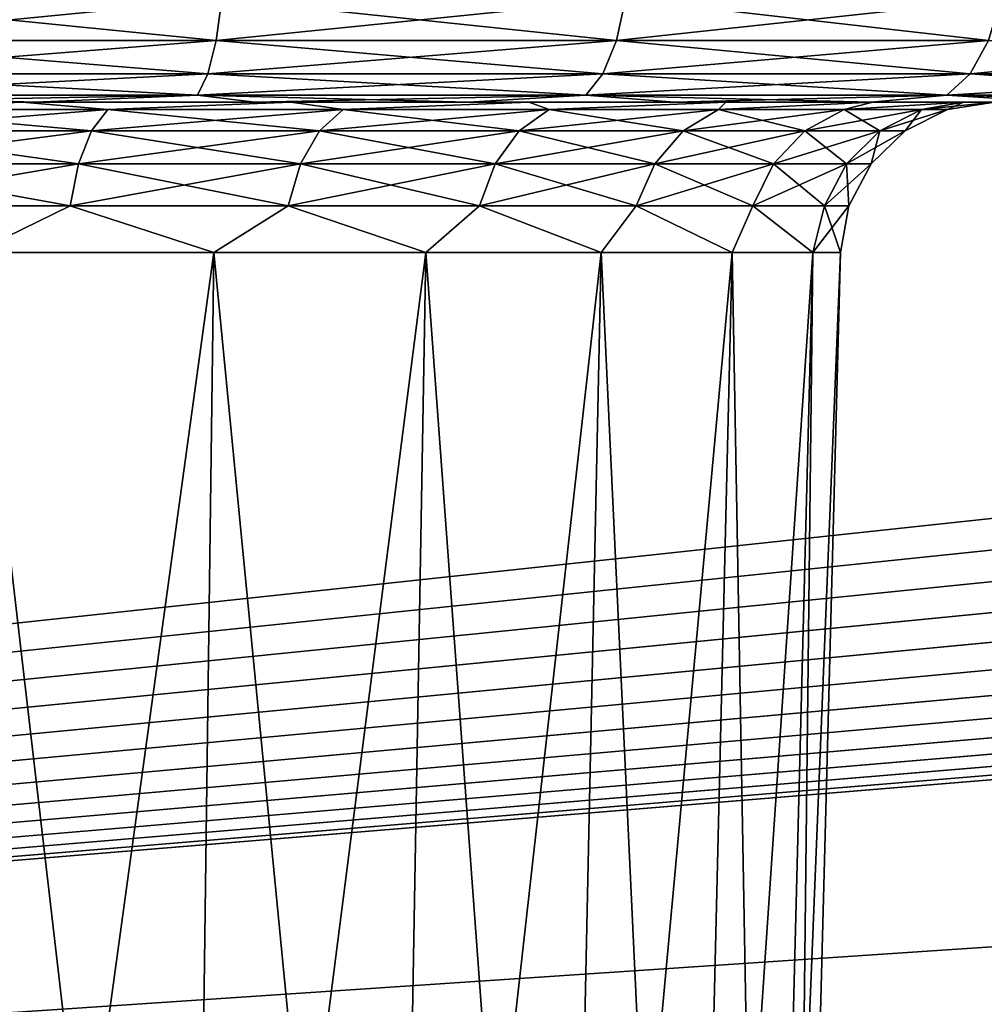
# Model space of a CAD drawing. Header units: millimetres. Extents: x -55 to 55, y -4 to 85.
# Tile 266 of 656: x -34.65 to -33.09, y -1.96 to -0.37. Entities that reach past the tile are written whole.
import ezdxf

# ---------------------------------------------------------------- set-up
doc = ezdxf.new("R2010")
doc.units = ezdxf.units.MM
doc.header["$LTSCALE"] = 116.785152
for name, color, linetype in [('20', 7, 'CONTINUOUS'), ('22', 7, 'CONTINUOUS'), ('222', 7, 'CONTINUOUS'), ('223', 7, 'CONTINUOUS'), ('224', 7, 'CONTINUOUS'), ('225', 7, 'CONTINUOUS'), ('42', 7, 'CONTINUOUS'), ('43', 7, 'CONTINUOUS'), ('7', 7, 'CONTINUOUS')]:
    doc.layers.add(name, color=color, linetype=linetype)

msp = doc.modelspace()

# ---------------------------------------------------------------- linework, layer by layer
at = {"layer": '20', "color": 7, "linetype": 'CONTINUOUS'}
for points in [[(-50.9201, 18.8461, 51.9198), (-50.3474, -3.0262, 51.347), (-6.3066, 18.8461, 51.9198), (-50.9201, 18.8461, 51.9198)], [(-6.3066, 18.8461, 51.9198), (-50.3474, -3.0262, 51.347), (-6.2909, 1.6954, 51.4707), (-6.3066, 18.8461, 51.9198)], [(-6.2909, 1.6954, 51.4707), (-50.3474, -3.0262, 51.347), (-6.2823, 1.566, 51.4673), (-6.2909, 1.6954, 51.4707)], [(-6.2823, 1.566, 51.4673), (-50.3474, -3.0262, 51.347), (-6.2568, 1.4377, 51.4639), (-6.2823, 1.566, 51.4673)], [(-6.2568, 1.4377, 51.4639), (-50.3474, -3.0262, 51.347), (-6.2147, 1.3137, 51.4607), (-6.2568, 1.4377, 51.4639)], [(-6.2147, 1.3137, 51.4607), (-50.3474, -3.0262, 51.347), (-6.1568, 1.1964, 51.4576), (-6.2147, 1.3137, 51.4607)], [(-6.1568, 1.1964, 51.4576), (-50.3474, -3.0262, 51.347), (-6.0841, 1.0878, 51.4548), (-6.1568, 1.1964, 51.4576)], [(-6.0841, 1.0878, 51.4548), (-50.3474, -3.0262, 51.347), (-5.9978, 0.9895, 51.4522), (-6.0841, 1.0878, 51.4548)], [(-5.9978, 0.9895, 51.4522), (-50.3474, -3.0262, 51.347), (-5.8993, 0.9033, 51.4499), (-5.9978, 0.9895, 51.4522)], [(-5.8993, 0.9033, 51.4499), (-50.3474, -3.0262, 51.347), (-5.7905, 0.8307, 51.448), (-5.8993, 0.9033, 51.4499)], [(-5.7905, 0.8307, 51.448), (-50.3474, -3.0262, 51.347), (-5.6731, 0.7729, 51.4465), (-5.7905, 0.8307, 51.448)], [(-5.6731, 0.7729, 51.4465), (-50.3474, -3.0262, 51.347), (-5.5489, 0.7309, 51.4454), (-5.6731, 0.7729, 51.4465)], [(-5.5489, 0.7309, 51.4454), (-50.3474, -3.0262, 51.347), (-5.4204, 0.7054, 51.4448), (-5.5489, 0.7309, 51.4454)], [(-50.3474, -3.0262, 51.347), (50.3474, -3.0262, 51.347), (-5.4204, 0.7054, 51.4448), (-50.3474, -3.0262, 51.347)]]:
    msp.add_3dface(points, dxfattribs=at)
at = {"layer": '22', "color": 7, "linetype": 'CONTINUOUS'}
for points in [[(-50.3474, -3.0262, -51.347), (-50.9201, 18.8461, -51.9198), (-6.3066, 18.8461, -51.9198), (-50.3474, -3.0262, -51.347)], [(-6.2909, 1.6954, -51.4707), (-50.3474, -3.0262, -51.347), (-6.3066, 18.8461, -51.9198), (-6.2909, 1.6954, -51.4707)], [(-6.2823, 1.5659, -51.4673), (-50.3474, -3.0262, -51.347), (-6.2909, 1.6954, -51.4707), (-6.2823, 1.5659, -51.4673)], [(-6.2568, 1.4376, -51.4639), (-50.3474, -3.0262, -51.347), (-6.2823, 1.5659, -51.4673), (-6.2568, 1.4376, -51.4639)], [(-6.2146, 1.3136, -51.4607), (-50.3474, -3.0262, -51.347), (-6.2568, 1.4376, -51.4639), (-6.2146, 1.3136, -51.4607)], [(-6.1567, 1.1964, -51.4576), (-50.3474, -3.0262, -51.347), (-6.2146, 1.3136, -51.4607), (-6.1567, 1.1964, -51.4576)], [(-6.0841, 1.0878, -51.4548), (-50.3474, -3.0262, -51.347), (-6.1567, 1.1964, -51.4576), (-6.0841, 1.0878, -51.4548)], [(-5.9977, 0.9894, -51.4522), (-50.3474, -3.0262, -51.347), (-6.0841, 1.0878, -51.4548), (-5.9977, 0.9894, -51.4522)], [(-5.8992, 0.9032, -51.4499), (-50.3474, -3.0262, -51.347), (-5.9977, 0.9894, -51.4522), (-5.8992, 0.9032, -51.4499)], [(-5.7904, 0.8307, -51.448), (-50.3474, -3.0262, -51.347), (-5.8992, 0.9032, -51.4499), (-5.7904, 0.8307, -51.448)], [(-5.673, 0.7729, -51.4465), (-50.3474, -3.0262, -51.347), (-5.7904, 0.8307, -51.448), (-5.673, 0.7729, -51.4465)], [(-5.5488, 0.7308, -51.4454), (-50.3474, -3.0262, -51.347), (-5.673, 0.7729, -51.4465), (-5.5488, 0.7308, -51.4454)], [(-5.4203, 0.7054, -51.4448), (-50.3474, -3.0262, -51.347), (-5.5488, 0.7308, -51.4454), (-5.4203, 0.7054, -51.4448)], [(50.3474, -3.0262, -51.347), (-50.3474, -3.0262, -51.347), (5.4204, 0.7054, -51.4448), (50.3474, -3.0262, -51.347)], [(5.4204, 0.7054, -51.4448), (-50.3474, -3.0262, -51.347), (5.2906, 0.6969, -51.4445), (5.4204, 0.7054, -51.4448)], [(-5.2906, 0.6969, -51.4445), (-50.3474, -3.0262, -51.347), (-5.4203, 0.7054, -51.4448), (-5.2906, 0.6969, -51.4445)], [(5.2906, 0.6969, -51.4445), (-50.3474, -3.0262, -51.347), (-5.2906, 0.6969, -51.4445), (5.2906, 0.6969, -51.4445)]]:
    msp.add_3dface(points, dxfattribs=at)
at = {"layer": '222', "color": 7, "linetype": 'CONTINUOUS'}
for points in [[(-34.6499, -0.5, -37.5264), (-35.1167, -0.5, -37.6256), (-34.9248, -0.5118, -37.5197), (-34.6499, -0.5, -37.5264)], [(-34.5108, -0.5118, -37.3942), (-34.6499, -0.5, -37.5264), (-34.9248, -0.5118, -37.5197), (-34.5108, -0.5118, -37.3942)], [(-34.2139, -0.5, -37.3323), (-34.6499, -0.5, -37.5264), (-34.5108, -0.5118, -37.3942), (-34.2139, -0.5, -37.3323)], [(-34.1293, -0.5118, -37.1902), (-34.2139, -0.5, -37.3323), (-34.5108, -0.5118, -37.3942), (-34.1293, -0.5118, -37.1902)], [(-33.8278, -0.5, -37.0517), (-34.2139, -0.5, -37.3323), (-34.1293, -0.5118, -37.1902), (-33.8278, -0.5, -37.0517)], [(-33.7949, -0.5118, -36.9158), (-33.8278, -0.5, -37.0517), (-34.1293, -0.5118, -37.1902), (-33.7949, -0.5118, -36.9158)], [(-33.5084, -0.5, -36.697), (-33.8278, -0.5, -37.0517), (-33.7949, -0.5118, -36.9158), (-33.5084, -0.5, -36.697)], [(-33.5204, -0.5118, -36.5814), (-33.5084, -0.5, -36.697), (-33.7949, -0.5118, -36.9158), (-33.5204, -0.5118, -36.5814)], [(-33.2698, -0.5, -36.2837), (-33.5084, -0.5, -36.697), (-33.5204, -0.5118, -36.5814), (-33.2698, -0.5, -36.2837)], [(-33.3165, -0.5118, -36.1998), (-33.2698, -0.5, -36.2837), (-33.5204, -0.5118, -36.5814), (-33.3165, -0.5118, -36.1998)], [(-33.1909, -0.5118, -35.7859), (-33.1224, -0.5, -35.8298), (-33.3165, -0.5118, -36.1998), (-33.1909, -0.5118, -35.7859)], [(-33.1224, -0.5, -35.8298), (-33.2698, -0.5, -36.2837), (-33.3165, -0.5118, -36.1998), (-33.1224, -0.5, -35.8298)], [(-33.1485, -0.5118, -35.3553), (-33.1224, -0.5, -35.8298), (-33.1909, -0.5118, -35.7859), (-33.1485, -0.5118, -35.3553)], [(-33.0725, -0.5, -35.3553), (-33.1224, -0.5, -35.8298), (-33.1485, -0.5118, -35.3553), (-33.0725, -0.5, -35.3553)], [(-34.5372, -0.5463, -37.3305), (-34.9248, -0.5118, -37.5197), (-34.9382, -0.5463, -37.4522), (-34.5372, -0.5463, -37.3305)], [(-34.5108, -0.5118, -37.3942), (-34.9248, -0.5118, -37.5197), (-34.5372, -0.5463, -37.3305), (-34.5108, -0.5118, -37.3942)], [(-34.1676, -0.5463, -37.133), (-34.5108, -0.5118, -37.3942), (-34.5372, -0.5463, -37.3305), (-34.1676, -0.5463, -37.133)], [(-34.1293, -0.5118, -37.1902), (-34.5108, -0.5118, -37.3942), (-34.1676, -0.5463, -37.133), (-34.1293, -0.5118, -37.1902)], [(-33.8436, -0.5463, -36.8671), (-34.1293, -0.5118, -37.1902), (-34.1676, -0.5463, -37.133), (-33.8436, -0.5463, -36.8671)], [(-33.7949, -0.5118, -36.9158), (-34.1293, -0.5118, -37.1902), (-33.8436, -0.5463, -36.8671), (-33.7949, -0.5118, -36.9158)], [(-33.5777, -0.5463, -36.5431), (-33.7949, -0.5118, -36.9158), (-33.8436, -0.5463, -36.8671), (-33.5777, -0.5463, -36.5431)], [(-33.5204, -0.5118, -36.5814), (-33.7949, -0.5118, -36.9158), (-33.5777, -0.5463, -36.5431), (-33.5204, -0.5118, -36.5814)], [(-33.3801, -0.5463, -36.1735), (-33.5204, -0.5118, -36.5814), (-33.5777, -0.5463, -36.5431), (-33.3801, -0.5463, -36.1735)], [(-33.3165, -0.5118, -36.1998), (-33.5204, -0.5118, -36.5814), (-33.3801, -0.5463, -36.1735), (-33.3165, -0.5118, -36.1998)], [(-33.2585, -0.5463, -35.7724), (-33.3165, -0.5118, -36.1998), (-33.3801, -0.5463, -36.1735), (-33.2585, -0.5463, -35.7724)], [(-33.1909, -0.5118, -35.7859), (-33.3165, -0.5118, -36.1998), (-33.2585, -0.5463, -35.7724), (-33.1909, -0.5118, -35.7859)], [(-33.2174, -0.5463, -35.3553), (-33.1909, -0.5118, -35.7859), (-33.2585, -0.5463, -35.7724), (-33.2174, -0.5463, -35.3553)], [(-33.2174, -0.5463, -35.3553), (-33.1485, -0.5118, -35.3553), (-33.1909, -0.5118, -35.7859), (-33.2174, -0.5463, -35.3553)], [(-34.5583, -0.6, -37.2796), (-34.9382, -0.5463, -37.4522), (-34.949, -0.6, -37.3981), (-34.5583, -0.6, -37.2796)], [(-34.5372, -0.5463, -37.3305), (-34.9382, -0.5463, -37.4522), (-34.5583, -0.6, -37.2796), (-34.5372, -0.5463, -37.3305)], [(-34.1982, -0.6, -37.0871), (-34.5372, -0.5463, -37.3305), (-34.5583, -0.6, -37.2796), (-34.1982, -0.6, -37.0871)], [(-34.1676, -0.5463, -37.133), (-34.5372, -0.5463, -37.3305), (-34.1982, -0.6, -37.0871), (-34.1676, -0.5463, -37.133)], [(-33.8826, -0.6, -36.8281), (-34.1676, -0.5463, -37.133), (-34.1982, -0.6, -37.0871), (-33.8826, -0.6, -36.8281)], [(-33.8436, -0.5463, -36.8671), (-34.1676, -0.5463, -37.133), (-33.8826, -0.6, -36.8281), (-33.8436, -0.5463, -36.8671)], [(-33.6236, -0.6, -36.5125), (-33.8436, -0.5463, -36.8671), (-33.8826, -0.6, -36.8281), (-33.6236, -0.6, -36.5125)], [(-33.5777, -0.5463, -36.5431), (-33.8436, -0.5463, -36.8671), (-33.6236, -0.6, -36.5125), (-33.5777, -0.5463, -36.5431)], [(-33.4311, -0.6, -36.1524), (-33.5777, -0.5463, -36.5431), (-33.6236, -0.6, -36.5125), (-33.4311, -0.6, -36.1524)], [(-33.3801, -0.5463, -36.1735), (-33.5777, -0.5463, -36.5431), (-33.4311, -0.6, -36.1524), (-33.3801, -0.5463, -36.1735)], [(-33.3126, -0.6, -35.7617), (-33.3801, -0.5463, -36.1735), (-33.4311, -0.6, -36.1524), (-33.3126, -0.6, -35.7617)], [(-33.2585, -0.5463, -35.7724), (-33.3801, -0.5463, -36.1735), (-33.3126, -0.6, -35.7617), (-33.2585, -0.5463, -35.7724)], [(-33.2725, -0.6, -35.3553), (-33.2585, -0.5463, -35.7724), (-33.3126, -0.6, -35.7617), (-33.2725, -0.6, -35.3553)], [(-33.2725, -0.6, -35.3553), (-33.2174, -0.5463, -35.3553), (-33.2585, -0.5463, -35.7724), (-33.2725, -0.6, -35.3553)], [(-34.5721, -0.668, -37.2462), (-34.949, -0.6, -37.3981), (-34.9561, -0.668, -37.3627), (-34.5721, -0.668, -37.2462)], [(-34.5583, -0.6, -37.2796), (-34.949, -0.6, -37.3981), (-34.5721, -0.668, -37.2462), (-34.5583, -0.6, -37.2796)], [(-34.2183, -0.668, -37.0571), (-34.5583, -0.6, -37.2796), (-34.5721, -0.668, -37.2462), (-34.2183, -0.668, -37.0571)], [(-34.1982, -0.6, -37.0871), (-34.5583, -0.6, -37.2796), (-34.2183, -0.668, -37.0571), (-34.1982, -0.6, -37.0871)], [(-33.9081, -0.668, -36.8025), (-34.1982, -0.6, -37.0871), (-34.2183, -0.668, -37.0571), (-33.9081, -0.668, -36.8025)], [(-33.8826, -0.6, -36.8281), (-34.1982, -0.6, -37.0871), (-33.9081, -0.668, -36.8025), (-33.8826, -0.6, -36.8281)], [(-33.6536, -0.668, -36.4924), (-33.8826, -0.6, -36.8281), (-33.9081, -0.668, -36.8025), (-33.6536, -0.668, -36.4924)], [(-33.6236, -0.6, -36.5125), (-33.8826, -0.6, -36.8281), (-33.6536, -0.668, -36.4924), (-33.6236, -0.6, -36.5125)], [(-33.4645, -0.668, -36.1386), (-33.6236, -0.6, -36.5125), (-33.6536, -0.668, -36.4924), (-33.4645, -0.668, -36.1386)], [(-33.4311, -0.6, -36.1524), (-33.6236, -0.6, -36.5125), (-33.4645, -0.668, -36.1386), (-33.4311, -0.6, -36.1524)], [(-33.348, -0.668, -35.7546), (-33.4311, -0.6, -36.1524), (-33.4645, -0.668, -36.1386), (-33.348, -0.668, -35.7546)], [(-33.3126, -0.6, -35.7617), (-33.4311, -0.6, -36.1524), (-33.348, -0.668, -35.7546), (-33.3126, -0.6, -35.7617)], [(-33.3087, -0.668, -35.3553), (-33.3126, -0.6, -35.7617), (-33.348, -0.668, -35.7546), (-33.3087, -0.668, -35.3553)], [(-33.3087, -0.668, -35.3553), (-33.2725, -0.6, -35.3553), (-33.3126, -0.6, -35.7617), (-33.3087, -0.668, -35.3553)], [(-34.7271, -0.7435, -37.2887), (-34.5721, -0.668, -37.2462), (-34.9561, -0.668, -37.3627), (-34.7271, -0.7435, -37.2887)], [(-34.7271, -0.7435, -37.2887), (-34.3389, -0.7435, -37.1159), (-34.5721, -0.668, -37.2462), (-34.7271, -0.7435, -37.2887)], [(-34.3389, -0.7435, -37.1159), (-34.2183, -0.668, -37.0571), (-34.5721, -0.668, -37.2462), (-34.3389, -0.7435, -37.1159)], [(-34.3389, -0.7435, -37.1159), (-33.9951, -0.7435, -36.8661), (-34.2183, -0.668, -37.0571), (-34.3389, -0.7435, -37.1159)], [(-33.9951, -0.7435, -36.8661), (-33.9081, -0.668, -36.8025), (-34.2183, -0.668, -37.0571), (-33.9951, -0.7435, -36.8661)], [(-33.9951, -0.7435, -36.8661), (-33.7107, -0.7435, -36.5502), (-33.9081, -0.668, -36.8025), (-33.9951, -0.7435, -36.8661)], [(-33.7107, -0.7435, -36.5502), (-33.6536, -0.668, -36.4924), (-33.9081, -0.668, -36.8025), (-33.7107, -0.7435, -36.5502)], [(-33.7107, -0.7435, -36.5502), (-33.4982, -0.7435, -36.1822), (-33.6536, -0.668, -36.4924), (-33.7107, -0.7435, -36.5502)], [(-33.4982, -0.7435, -36.1822), (-33.4645, -0.668, -36.1386), (-33.6536, -0.668, -36.4924), (-33.4982, -0.7435, -36.1822)], [(-33.4982, -0.7435, -36.1822), (-33.3669, -0.7435, -35.778), (-33.4645, -0.668, -36.1386), (-33.4982, -0.7435, -36.1822)], [(-33.3669, -0.7435, -35.778), (-33.348, -0.668, -35.7546), (-33.4645, -0.668, -36.1386), (-33.3669, -0.7435, -35.778)], [(-33.3669, -0.7435, -35.778), (-33.3224, -0.7435, -35.3553), (-33.348, -0.668, -35.7546), (-33.3669, -0.7435, -35.778)], [(-33.3224, -0.7435, -35.3553), (-33.3087, -0.668, -35.3553), (-33.348, -0.668, -35.7546), (-33.3224, -0.7435, -35.3553)]]:
    msp.add_3dface(points, dxfattribs=at)
at = {"layer": '223', "color": 7, "linetype": 'CONTINUOUS'}
for points in [[(-35.1167, -0.5, -33.085), (-34.6499, -0.5, -33.1843), (-34.9248, -0.5118, -33.1909), (-35.1167, -0.5, -33.085)], [(-34.9248, -0.5118, -33.1909), (-34.6499, -0.5, -33.1843), (-34.5108, -0.5118, -33.3165), (-34.9248, -0.5118, -33.1909)], [(-34.6499, -0.5, -33.1843), (-34.2139, -0.5, -33.3784), (-34.5108, -0.5118, -33.3165), (-34.6499, -0.5, -33.1843)], [(-34.5108, -0.5118, -33.3165), (-34.2139, -0.5, -33.3784), (-34.1293, -0.5118, -33.5204), (-34.5108, -0.5118, -33.3165)], [(-34.2139, -0.5, -33.3784), (-33.8278, -0.5, -33.6589), (-34.1293, -0.5118, -33.5204), (-34.2139, -0.5, -33.3784)], [(-34.1293, -0.5118, -33.5204), (-33.8278, -0.5, -33.6589), (-33.7949, -0.5118, -33.7949), (-34.1293, -0.5118, -33.5204)], [(-33.8278, -0.5, -33.6589), (-33.5084, -0.5, -34.0136), (-33.7949, -0.5118, -33.7949), (-33.8278, -0.5, -33.6589)], [(-33.7949, -0.5118, -33.7949), (-33.5084, -0.5, -34.0136), (-33.5204, -0.5118, -34.1293), (-33.7949, -0.5118, -33.7949)], [(-33.5204, -0.5118, -34.1293), (-33.2698, -0.5, -34.427), (-33.3165, -0.5118, -34.5108), (-33.5204, -0.5118, -34.1293)], [(-33.5084, -0.5, -34.0136), (-33.2698, -0.5, -34.427), (-33.5204, -0.5118, -34.1293), (-33.5084, -0.5, -34.0136)], [(-33.3165, -0.5118, -34.5108), (-33.1224, -0.5, -34.8809), (-33.1909, -0.5118, -34.9248), (-33.3165, -0.5118, -34.5108)], [(-33.2698, -0.5, -34.427), (-33.1224, -0.5, -34.8809), (-33.3165, -0.5118, -34.5108), (-33.2698, -0.5, -34.427)], [(-33.1909, -0.5118, -34.9248), (-33.0725, -0.5, -35.3553), (-33.1485, -0.5118, -35.3553), (-33.1909, -0.5118, -34.9248)], [(-33.1224, -0.5, -34.8809), (-33.0725, -0.5, -35.3553), (-33.1909, -0.5118, -34.9248), (-33.1224, -0.5, -34.8809)], [(-34.9382, -0.5463, -33.2585), (-34.5108, -0.5118, -33.3165), (-34.5372, -0.5463, -33.3801), (-34.9382, -0.5463, -33.2585)], [(-34.9248, -0.5118, -33.1909), (-34.5108, -0.5118, -33.3165), (-34.9382, -0.5463, -33.2585), (-34.9248, -0.5118, -33.1909)], [(-34.5372, -0.5463, -33.3801), (-34.1293, -0.5118, -33.5204), (-34.1676, -0.5463, -33.5777), (-34.5372, -0.5463, -33.3801)], [(-34.5108, -0.5118, -33.3165), (-34.1293, -0.5118, -33.5204), (-34.5372, -0.5463, -33.3801), (-34.5108, -0.5118, -33.3165)], [(-34.1676, -0.5463, -33.5777), (-33.7949, -0.5118, -33.7949), (-33.8436, -0.5463, -33.8436), (-34.1676, -0.5463, -33.5777)], [(-34.1293, -0.5118, -33.5204), (-33.7949, -0.5118, -33.7949), (-34.1676, -0.5463, -33.5777), (-34.1293, -0.5118, -33.5204)], [(-33.8436, -0.5463, -33.8436), (-33.5204, -0.5118, -34.1293), (-33.5777, -0.5463, -34.1676), (-33.8436, -0.5463, -33.8436)], [(-33.7949, -0.5118, -33.7949), (-33.5204, -0.5118, -34.1293), (-33.8436, -0.5463, -33.8436), (-33.7949, -0.5118, -33.7949)], [(-33.5204, -0.5118, -34.1293), (-33.3165, -0.5118, -34.5108), (-33.5777, -0.5463, -34.1676), (-33.5204, -0.5118, -34.1293)], [(-33.5777, -0.5463, -34.1676), (-33.3165, -0.5118, -34.5108), (-33.3801, -0.5463, -34.5372), (-33.5777, -0.5463, -34.1676)], [(-33.3801, -0.5463, -34.5372), (-33.1909, -0.5118, -34.9248), (-33.2585, -0.5463, -34.9382), (-33.3801, -0.5463, -34.5372)], [(-33.3165, -0.5118, -34.5108), (-33.1909, -0.5118, -34.9248), (-33.3801, -0.5463, -34.5372), (-33.3165, -0.5118, -34.5108)], [(-33.2585, -0.5463, -34.9382), (-33.1485, -0.5118, -35.3553), (-33.2174, -0.5463, -35.3553), (-33.2585, -0.5463, -34.9382)], [(-33.1909, -0.5118, -34.9248), (-33.1485, -0.5118, -35.3553), (-33.2585, -0.5463, -34.9382), (-33.1909, -0.5118, -34.9248)], [(-34.9382, -0.5463, -33.2585), (-34.5372, -0.5463, -33.3801), (-34.949, -0.6, -33.3126), (-34.9382, -0.5463, -33.2585)], [(-34.949, -0.6, -33.3126), (-34.5372, -0.5463, -33.3801), (-34.5583, -0.6, -33.4311), (-34.949, -0.6, -33.3126)], [(-34.5583, -0.6, -33.4311), (-34.1676, -0.5463, -33.5777), (-34.1982, -0.6, -33.6236), (-34.5583, -0.6, -33.4311)], [(-34.5372, -0.5463, -33.3801), (-34.1676, -0.5463, -33.5777), (-34.5583, -0.6, -33.4311), (-34.5372, -0.5463, -33.3801)], [(-34.1676, -0.5463, -33.5777), (-33.8436, -0.5463, -33.8436), (-34.1982, -0.6, -33.6236), (-34.1676, -0.5463, -33.5777)], [(-34.1982, -0.6, -33.6236), (-33.8436, -0.5463, -33.8436), (-33.8826, -0.6, -33.8826), (-34.1982, -0.6, -33.6236)], [(-33.8436, -0.5463, -33.8436), (-33.5777, -0.5463, -34.1676), (-33.8826, -0.6, -33.8826), (-33.8436, -0.5463, -33.8436)], [(-33.8826, -0.6, -33.8826), (-33.5777, -0.5463, -34.1676), (-33.6236, -0.6, -34.1982), (-33.8826, -0.6, -33.8826)], [(-33.5777, -0.5463, -34.1676), (-33.3801, -0.5463, -34.5372), (-33.6236, -0.6, -34.1982), (-33.5777, -0.5463, -34.1676)], [(-33.6236, -0.6, -34.1982), (-33.3801, -0.5463, -34.5372), (-33.4311, -0.6, -34.5583), (-33.6236, -0.6, -34.1982)], [(-33.3801, -0.5463, -34.5372), (-33.2585, -0.5463, -34.9382), (-33.4311, -0.6, -34.5583), (-33.3801, -0.5463, -34.5372)], [(-33.4311, -0.6, -34.5583), (-33.2585, -0.5463, -34.9382), (-33.3126, -0.6, -34.949), (-33.4311, -0.6, -34.5583)], [(-33.2585, -0.5463, -34.9382), (-33.2174, -0.5463, -35.3553), (-33.3126, -0.6, -34.949), (-33.2585, -0.5463, -34.9382)], [(-33.3126, -0.6, -34.949), (-33.2174, -0.5463, -35.3553), (-33.2725, -0.6, -35.3553), (-33.3126, -0.6, -34.949)], [(-34.9561, -0.668, -33.348), (-34.5583, -0.6, -33.4311), (-34.5721, -0.668, -33.4645), (-34.9561, -0.668, -33.348)], [(-34.949, -0.6, -33.3126), (-34.5583, -0.6, -33.4311), (-34.9561, -0.668, -33.348), (-34.949, -0.6, -33.3126)], [(-34.5721, -0.668, -33.4645), (-34.1982, -0.6, -33.6236), (-34.2183, -0.668, -33.6536), (-34.5721, -0.668, -33.4645)], [(-34.5583, -0.6, -33.4311), (-34.1982, -0.6, -33.6236), (-34.5721, -0.668, -33.4645), (-34.5583, -0.6, -33.4311)], [(-34.1982, -0.6, -33.6236), (-33.8826, -0.6, -33.8826), (-34.2183, -0.668, -33.6536), (-34.1982, -0.6, -33.6236)], [(-34.2183, -0.668, -33.6536), (-33.8826, -0.6, -33.8826), (-33.9081, -0.668, -33.9081), (-34.2183, -0.668, -33.6536)], [(-33.8826, -0.6, -33.8826), (-33.6236, -0.6, -34.1982), (-33.9081, -0.668, -33.9081), (-33.8826, -0.6, -33.8826)], [(-33.9081, -0.668, -33.9081), (-33.6236, -0.6, -34.1982), (-33.6536, -0.668, -34.2183), (-33.9081, -0.668, -33.9081)], [(-33.6236, -0.6, -34.1982), (-33.4311, -0.6, -34.5583), (-33.6536, -0.668, -34.2183), (-33.6236, -0.6, -34.1982)], [(-33.6536, -0.668, -34.2183), (-33.4311, -0.6, -34.5583), (-33.4645, -0.668, -34.5721), (-33.6536, -0.668, -34.2183)], [(-33.4645, -0.668, -34.5721), (-33.3126, -0.6, -34.949), (-33.348, -0.668, -34.9561), (-33.4645, -0.668, -34.5721)], [(-33.4311, -0.6, -34.5583), (-33.3126, -0.6, -34.949), (-33.4645, -0.668, -34.5721), (-33.4311, -0.6, -34.5583)], [(-33.348, -0.668, -34.9561), (-33.2725, -0.6, -35.3553), (-33.3087, -0.668, -35.3553), (-33.348, -0.668, -34.9561)], [(-33.3126, -0.6, -34.949), (-33.2725, -0.6, -35.3553), (-33.348, -0.668, -34.9561), (-33.3126, -0.6, -34.949)], [(-34.7271, -0.7435, -33.4219), (-34.9561, -0.668, -33.348), (-34.5721, -0.668, -33.4645), (-34.7271, -0.7435, -33.4219)], [(-34.3389, -0.7435, -33.5948), (-34.7271, -0.7435, -33.4219), (-34.5721, -0.668, -33.4645), (-34.3389, -0.7435, -33.5948)], [(-34.3389, -0.7435, -33.5948), (-34.5721, -0.668, -33.4645), (-34.2183, -0.668, -33.6536), (-34.3389, -0.7435, -33.5948)], [(-33.9951, -0.7435, -33.8446), (-34.3389, -0.7435, -33.5948), (-34.2183, -0.668, -33.6536), (-33.9951, -0.7435, -33.8446)], [(-33.9951, -0.7435, -33.8446), (-34.2183, -0.668, -33.6536), (-33.9081, -0.668, -33.9081), (-33.9951, -0.7435, -33.8446)], [(-33.7107, -0.7435, -34.1604), (-33.9951, -0.7435, -33.8446), (-33.9081, -0.668, -33.9081), (-33.7107, -0.7435, -34.1604)], [(-33.7107, -0.7435, -34.1604), (-33.9081, -0.668, -33.9081), (-33.6536, -0.668, -34.2183), (-33.7107, -0.7435, -34.1604)], [(-33.4982, -0.7435, -34.5285), (-33.7107, -0.7435, -34.1604), (-33.6536, -0.668, -34.2183), (-33.4982, -0.7435, -34.5285)], [(-33.4982, -0.7435, -34.5285), (-33.6536, -0.668, -34.2183), (-33.4645, -0.668, -34.5721), (-33.4982, -0.7435, -34.5285)], [(-33.3669, -0.7435, -34.9327), (-33.4982, -0.7435, -34.5285), (-33.4645, -0.668, -34.5721), (-33.3669, -0.7435, -34.9327)], [(-33.3669, -0.7435, -34.9327), (-33.4645, -0.668, -34.5721), (-33.348, -0.668, -34.9561), (-33.3669, -0.7435, -34.9327)], [(-33.3669, -0.7435, -34.9327), (-33.348, -0.668, -34.9561), (-33.3087, -0.668, -35.3553), (-33.3669, -0.7435, -34.9327)], [(-33.3224, -0.7435, -35.3553), (-33.3669, -0.7435, -34.9327), (-33.3087, -0.668, -35.3553), (-33.3224, -0.7435, -35.3553)]]:
    msp.add_3dface(points, dxfattribs=at)
at = {"layer": '224', "color": 7, "linetype": 'CONTINUOUS'}
for points in [[(-35.0121, -0.4, -39.4976), (-34.335, -0.4, -39.3846), (-35.0091, -0.332, -39.5337), (-35.0121, -0.4, -39.4976)], [(-35.0091, -0.332, -39.5337), (-34.335, -0.4, -39.3846), (-34.3261, -0.332, -39.4197), (-35.0091, -0.332, -39.5337)], [(-34.335, -0.4, -39.3846), (-33.6857, -0.4, -39.1617), (-34.3261, -0.332, -39.4197), (-34.335, -0.4, -39.3846)], [(-34.3261, -0.332, -39.4197), (-33.6857, -0.4, -39.1617), (-33.6712, -0.332, -39.1948), (-34.3261, -0.332, -39.4197)], [(-33.6857, -0.4, -39.1617), (-33.082, -0.4, -38.835), (-33.6712, -0.332, -39.1948), (-33.6857, -0.4, -39.1617)], [(-33.6712, -0.332, -39.1948), (-33.082, -0.4, -38.835), (-33.0622, -0.332, -38.8653), (-33.6712, -0.332, -39.1948)], [(-35.0167, -0.4537, -39.4427), (-34.3485, -0.4537, -39.3312), (-35.0121, -0.4, -39.4976), (-35.0167, -0.4537, -39.4427)], [(-35.0121, -0.4, -39.4976), (-34.3485, -0.4537, -39.3312), (-34.335, -0.4, -39.3846), (-35.0121, -0.4, -39.4976)], [(-34.3485, -0.4537, -39.3312), (-33.7078, -0.4537, -39.1112), (-34.335, -0.4, -39.3846), (-34.3485, -0.4537, -39.3312)], [(-34.335, -0.4, -39.3846), (-33.7078, -0.4537, -39.1112), (-33.6857, -0.4, -39.1617), (-34.335, -0.4, -39.3846)], [(-33.7078, -0.4537, -39.1112), (-33.1121, -0.4537, -38.7888), (-33.6857, -0.4, -39.1617), (-33.7078, -0.4537, -39.1112)], [(-33.6857, -0.4, -39.1617), (-33.1121, -0.4537, -38.7888), (-33.082, -0.4, -38.835), (-33.6857, -0.4, -39.1617)], [(-33.1121, -0.4537, -38.7888), (-32.5776, -0.4537, -38.3728), (-33.082, -0.4, -38.835), (-33.1121, -0.4537, -38.7888)], [(-35.0223, -0.4882, -39.374), (-34.3654, -0.4882, -39.2644), (-35.0167, -0.4537, -39.4427), (-35.0223, -0.4882, -39.374)], [(-35.0167, -0.4537, -39.4427), (-34.3654, -0.4882, -39.2644), (-34.3485, -0.4537, -39.3312), (-35.0167, -0.4537, -39.4427)], [(-34.3654, -0.4882, -39.2644), (-33.7355, -0.4882, -39.0482), (-34.3485, -0.4537, -39.3312), (-34.3654, -0.4882, -39.2644)], [(-34.3485, -0.4537, -39.3312), (-33.7355, -0.4882, -39.0482), (-33.7078, -0.4537, -39.1112), (-34.3485, -0.4537, -39.3312)], [(-33.7355, -0.4882, -39.0482), (-33.1498, -0.4882, -38.7312), (-33.7078, -0.4537, -39.1112), (-33.7355, -0.4882, -39.0482)], [(-33.7078, -0.4537, -39.1112), (-33.1498, -0.4882, -38.7312), (-33.1121, -0.4537, -38.7888), (-33.7078, -0.4537, -39.1112)], [(-33.1498, -0.4882, -38.7312), (-32.6242, -0.4882, -38.3221), (-33.1121, -0.4537, -38.7888), (-33.1498, -0.4882, -38.7312)], [(-33.1121, -0.4537, -38.7888), (-32.6242, -0.4882, -38.3221), (-32.5776, -0.4537, -38.3728), (-33.1121, -0.4537, -38.7888)], [(-34.9903, -0.5, -39.2949), (-34.6283, -0.5, -39.2444), (-35.0223, -0.4882, -39.374), (-34.9903, -0.5, -39.2949)], [(-35.0223, -0.4882, -39.374), (-34.6283, -0.5, -39.2444), (-34.3654, -0.4882, -39.2644), (-35.0223, -0.4882, -39.374)], [(-34.6283, -0.5, -39.2444), (-34.2726, -0.5, -39.1607), (-34.3654, -0.4882, -39.2644), (-34.6283, -0.5, -39.2444)], [(-34.2726, -0.5, -39.1607), (-33.9261, -0.5, -39.0446), (-34.3654, -0.4882, -39.2644), (-34.2726, -0.5, -39.1607)], [(-34.3654, -0.4882, -39.2644), (-33.9261, -0.5, -39.0446), (-33.7355, -0.4882, -39.0482), (-34.3654, -0.4882, -39.2644)], [(-33.9261, -0.5, -39.0446), (-33.5917, -0.5, -38.897), (-33.7355, -0.4882, -39.0482), (-33.9261, -0.5, -39.0446)], [(-33.5917, -0.5, -38.897), (-33.2724, -0.5, -38.7191), (-33.7355, -0.4882, -39.0482), (-33.5917, -0.5, -38.897)], [(-33.7355, -0.4882, -39.0482), (-33.2724, -0.5, -38.7191), (-33.1498, -0.4882, -38.7312), (-33.7355, -0.4882, -39.0482)], [(-33.2724, -0.5, -38.7191), (-32.971, -0.5, -38.5126), (-33.1498, -0.4882, -38.7312), (-33.2724, -0.5, -38.7191)], [(-33.1498, -0.4882, -38.7312), (-32.6898, -0.5, -38.2791), (-32.6242, -0.4882, -38.3221), (-33.1498, -0.4882, -38.7312)], [(-32.971, -0.5, -38.5126), (-32.6898, -0.5, -38.2791), (-33.1498, -0.4882, -38.7312), (-32.971, -0.5, -38.5126)]]:
    msp.add_3dface(points, dxfattribs=at)
at = {"layer": '225', "color": 7, "linetype": 'CONTINUOUS'}
for points in [[(-34.335, -0.4, -31.3261), (-35.0121, -0.4, -31.2131), (-34.3261, -0.332, -31.291), (-34.335, -0.4, -31.3261)], [(-34.3261, -0.332, -31.291), (-35.0121, -0.4, -31.2131), (-35.0091, -0.332, -31.177), (-34.3261, -0.332, -31.291)], [(-33.6857, -0.4, -31.549), (-34.335, -0.4, -31.3261), (-33.6712, -0.332, -31.5158), (-33.6857, -0.4, -31.549)], [(-33.6712, -0.332, -31.5158), (-34.335, -0.4, -31.3261), (-34.3261, -0.332, -31.291), (-33.6712, -0.332, -31.5158)], [(-33.082, -0.4, -31.8757), (-33.6857, -0.4, -31.549), (-33.0622, -0.332, -31.8454), (-33.082, -0.4, -31.8757)], [(-33.0622, -0.332, -31.8454), (-33.6857, -0.4, -31.549), (-33.6712, -0.332, -31.5158), (-33.0622, -0.332, -31.8454)], [(-34.3485, -0.4537, -31.3795), (-35.0167, -0.4537, -31.268), (-34.335, -0.4, -31.3261), (-34.3485, -0.4537, -31.3795)], [(-34.335, -0.4, -31.3261), (-35.0167, -0.4537, -31.268), (-35.0121, -0.4, -31.2131), (-34.335, -0.4, -31.3261)], [(-33.7078, -0.4537, -31.5994), (-34.3485, -0.4537, -31.3795), (-33.6857, -0.4, -31.549), (-33.7078, -0.4537, -31.5994)], [(-33.6857, -0.4, -31.549), (-34.3485, -0.4537, -31.3795), (-34.335, -0.4, -31.3261), (-33.6857, -0.4, -31.549)], [(-33.1121, -0.4537, -31.9218), (-33.7078, -0.4537, -31.5994), (-33.082, -0.4, -31.8757), (-33.1121, -0.4537, -31.9218)], [(-33.082, -0.4, -31.8757), (-33.7078, -0.4537, -31.5994), (-33.6857, -0.4, -31.549), (-33.082, -0.4, -31.8757)], [(-32.5402, -0.4, -32.2973), (-33.1121, -0.4537, -31.9218), (-33.082, -0.4, -31.8757), (-32.5402, -0.4, -32.2973)], [(-32.5776, -0.4537, -32.3379), (-33.1121, -0.4537, -31.9218), (-32.5402, -0.4, -32.2973), (-32.5776, -0.4537, -32.3379)], [(-34.3485, -0.4537, -31.3795), (-35.0223, -0.4882, -31.3366), (-35.0167, -0.4537, -31.268), (-34.3485, -0.4537, -31.3795)], [(-34.3654, -0.4882, -31.4463), (-35.0223, -0.4882, -31.3366), (-34.3485, -0.4537, -31.3795), (-34.3654, -0.4882, -31.4463)], [(-33.7078, -0.4537, -31.5994), (-34.3654, -0.4882, -31.4463), (-34.3485, -0.4537, -31.3795), (-33.7078, -0.4537, -31.5994)], [(-33.7355, -0.4882, -31.6625), (-34.3654, -0.4882, -31.4463), (-33.7078, -0.4537, -31.5994), (-33.7355, -0.4882, -31.6625)], [(-33.1121, -0.4537, -31.9218), (-33.7355, -0.4882, -31.6625), (-33.7078, -0.4537, -31.5994), (-33.1121, -0.4537, -31.9218)], [(-33.1498, -0.4882, -31.9795), (-33.7355, -0.4882, -31.6625), (-33.1121, -0.4537, -31.9218), (-33.1498, -0.4882, -31.9795)], [(-32.6242, -0.4882, -32.3886), (-33.1498, -0.4882, -31.9795), (-32.5776, -0.4537, -32.3379), (-32.6242, -0.4882, -32.3886)], [(-32.5776, -0.4537, -32.3379), (-33.1498, -0.4882, -31.9795), (-33.1121, -0.4537, -31.9218), (-32.5776, -0.4537, -32.3379)], [(-34.3654, -0.4882, -31.4463), (-34.9903, -0.5, -31.4158), (-35.0223, -0.4882, -31.3366), (-34.3654, -0.4882, -31.4463)], [(-34.6283, -0.5, -31.4662), (-34.9903, -0.5, -31.4158), (-34.3654, -0.4882, -31.4463), (-34.6283, -0.5, -31.4662)], [(-34.2726, -0.5, -31.5499), (-34.6283, -0.5, -31.4662), (-34.3654, -0.4882, -31.4463), (-34.2726, -0.5, -31.5499)], [(-33.7355, -0.4882, -31.6625), (-34.2726, -0.5, -31.5499), (-34.3654, -0.4882, -31.4463), (-33.7355, -0.4882, -31.6625)], [(-33.9261, -0.5, -31.6661), (-34.2726, -0.5, -31.5499), (-33.7355, -0.4882, -31.6625), (-33.9261, -0.5, -31.6661)], [(-33.5917, -0.5, -31.8137), (-33.9261, -0.5, -31.6661), (-33.7355, -0.4882, -31.6625), (-33.5917, -0.5, -31.8137)], [(-33.1498, -0.4882, -31.9795), (-33.5917, -0.5, -31.8137), (-33.7355, -0.4882, -31.6625), (-33.1498, -0.4882, -31.9795)], [(-33.2724, -0.5, -31.9915), (-33.5917, -0.5, -31.8137), (-33.1498, -0.4882, -31.9795), (-33.2724, -0.5, -31.9915)], [(-32.971, -0.5, -32.1981), (-33.2724, -0.5, -31.9915), (-33.1498, -0.4882, -31.9795), (-32.971, -0.5, -32.1981)], [(-32.6242, -0.4882, -32.3886), (-32.971, -0.5, -32.1981), (-33.1498, -0.4882, -31.9795), (-32.6242, -0.4882, -32.3886)]]:
    msp.add_3dface(points, dxfattribs=at)
at = {"layer": '42', "color": 7, "linetype": 'CONTINUOUS'}
for points in [[(-34.7271, -0.7435, -33.4219), (-34.3389, -0.7435, -33.5948), (-34.7514, -3.7435, -33.4966), (-34.7271, -0.7435, -33.4219)], [(-34.7514, -3.7435, -33.4966), (-34.3389, -0.7435, -33.5948), (-34.3782, -3.7435, -33.6628), (-34.7514, -3.7435, -33.4966)], [(-34.3389, -0.7435, -33.5948), (-33.9951, -0.7435, -33.8446), (-34.3782, -3.7435, -33.6628), (-34.3389, -0.7435, -33.5948)], [(-34.3782, -3.7435, -33.6628), (-33.9951, -0.7435, -33.8446), (-34.0476, -3.7435, -33.903), (-34.3782, -3.7435, -33.6628)], [(-33.9951, -0.7435, -33.8446), (-33.7107, -0.7435, -34.1604), (-34.0476, -3.7435, -33.903), (-33.9951, -0.7435, -33.8446)], [(-34.0476, -3.7435, -33.903), (-33.7107, -0.7435, -34.1604), (-33.7742, -3.7435, -34.2066), (-34.0476, -3.7435, -33.903)], [(-33.7742, -3.7435, -34.2066), (-33.4982, -0.7435, -34.5285), (-33.57, -3.7435, -34.5604), (-33.7742, -3.7435, -34.2066)], [(-33.7107, -0.7435, -34.1604), (-33.4982, -0.7435, -34.5285), (-33.7742, -3.7435, -34.2066), (-33.7107, -0.7435, -34.1604)], [(-33.57, -3.7435, -34.5604), (-33.3669, -0.7435, -34.9327), (-33.4437, -3.7435, -34.949), (-33.57, -3.7435, -34.5604)], [(-33.4982, -0.7435, -34.5285), (-33.3669, -0.7435, -34.9327), (-33.57, -3.7435, -34.5604), (-33.4982, -0.7435, -34.5285)], [(-33.4437, -3.7435, -34.949), (-33.3224, -0.7435, -35.3553), (-33.401, -3.7435, -35.3553), (-33.4437, -3.7435, -34.949)], [(-33.3669, -0.7435, -34.9327), (-33.3224, -0.7435, -35.3553), (-33.4437, -3.7435, -34.949), (-33.3669, -0.7435, -34.9327)]]:
    msp.add_3dface(points, dxfattribs=at)
at = {"layer": '43', "color": 7, "linetype": 'CONTINUOUS'}
for points in [[(-34.3782, -3.7435, -37.0479), (-34.7271, -0.7435, -37.2887), (-34.7514, -3.7435, -37.214), (-34.3782, -3.7435, -37.0479)], [(-34.3389, -0.7435, -37.1159), (-34.7271, -0.7435, -37.2887), (-34.3782, -3.7435, -37.0479), (-34.3389, -0.7435, -37.1159)], [(-34.0476, -3.7435, -36.8077), (-34.3389, -0.7435, -37.1159), (-34.3782, -3.7435, -37.0479), (-34.0476, -3.7435, -36.8077)], [(-33.9951, -0.7435, -36.8661), (-34.3389, -0.7435, -37.1159), (-34.0476, -3.7435, -36.8077), (-33.9951, -0.7435, -36.8661)], [(-33.7742, -3.7435, -36.5041), (-33.9951, -0.7435, -36.8661), (-34.0476, -3.7435, -36.8077), (-33.7742, -3.7435, -36.5041)], [(-33.7107, -0.7435, -36.5502), (-33.9951, -0.7435, -36.8661), (-33.7742, -3.7435, -36.5041), (-33.7107, -0.7435, -36.5502)], [(-33.57, -3.7435, -36.1502), (-33.7107, -0.7435, -36.5502), (-33.7742, -3.7435, -36.5041), (-33.57, -3.7435, -36.1502)], [(-33.4982, -0.7435, -36.1822), (-33.7107, -0.7435, -36.5502), (-33.57, -3.7435, -36.1502), (-33.4982, -0.7435, -36.1822)], [(-33.4437, -3.7435, -35.7617), (-33.4982, -0.7435, -36.1822), (-33.57, -3.7435, -36.1502), (-33.4437, -3.7435, -35.7617)], [(-33.3669, -0.7435, -35.778), (-33.4982, -0.7435, -36.1822), (-33.4437, -3.7435, -35.7617), (-33.3669, -0.7435, -35.778)], [(-33.401, -3.7435, -35.3553), (-33.3669, -0.7435, -35.778), (-33.4437, -3.7435, -35.7617), (-33.401, -3.7435, -35.3553)], [(-33.401, -3.7435, -35.3553), (-33.3224, -0.7435, -35.3553), (-33.3669, -0.7435, -35.778), (-33.401, -3.7435, -35.3553)]]:
    msp.add_3dface(points, dxfattribs=at)
at = {"layer": '7', "color": 7, "linetype": 'CONTINUOUS'}
for points in [[(-32.1979, -0.5, -37.7395), (-38.5127, -0.5, -37.7395), (-35.594, -0.5, -37.6256), (-32.1979, -0.5, -37.7395)], [(-32.4314, -0.5, -38.0207), (-38.5127, -0.5, -37.7395), (-32.1979, -0.5, -37.7395), (-32.4314, -0.5, -38.0207)], [(-38.2793, -0.5, -38.0207), (-38.5127, -0.5, -37.7395), (-32.4314, -0.5, -38.0207), (-38.2793, -0.5, -38.0207)], [(-38.2793, -0.5, -32.69), (-32.1979, -0.5, -32.9711), (-38.5127, -0.5, -32.9711), (-38.2793, -0.5, -32.69)], [(-38.5127, -0.5, -32.9711), (-32.1979, -0.5, -32.9711), (-35.1167, -0.5, -33.085), (-38.5127, -0.5, -32.9711)], [(-38.0209, -0.5, -38.2791), (-38.2793, -0.5, -38.0207), (-32.6898, -0.5, -38.2791), (-38.0209, -0.5, -38.2791)], [(-32.6898, -0.5, -38.2791), (-38.2793, -0.5, -38.0207), (-32.4314, -0.5, -38.0207), (-32.6898, -0.5, -38.2791)], [(-32.4314, -0.5, -32.69), (-32.1979, -0.5, -32.9711), (-38.2793, -0.5, -32.69), (-32.4314, -0.5, -32.69)], [(-38.0209, -0.5, -32.4316), (-32.4314, -0.5, -32.69), (-38.2793, -0.5, -32.69), (-38.0209, -0.5, -32.4316)], [(-37.7397, -0.5, -38.5126), (-38.0209, -0.5, -38.2791), (-32.971, -0.5, -38.5126), (-37.7397, -0.5, -38.5126)], [(-32.971, -0.5, -38.5126), (-38.0209, -0.5, -38.2791), (-32.6898, -0.5, -38.2791), (-32.971, -0.5, -38.5126)], [(-32.6898, -0.5, -32.4316), (-32.4314, -0.5, -32.69), (-38.0209, -0.5, -32.4316), (-32.6898, -0.5, -32.4316)], [(-37.7397, -0.5, -32.1981), (-32.6898, -0.5, -32.4316), (-38.0209, -0.5, -32.4316), (-37.7397, -0.5, -32.1981)], [(-37.4382, -0.5, -38.7191), (-37.7397, -0.5, -38.5126), (-33.2724, -0.5, -38.7191), (-37.4382, -0.5, -38.7191)], [(-33.2724, -0.5, -38.7191), (-37.7397, -0.5, -38.5126), (-32.971, -0.5, -38.5126), (-33.2724, -0.5, -38.7191)], [(-37.4382, -0.5, -31.9915), (-32.971, -0.5, -32.1981), (-37.7397, -0.5, -32.1981), (-37.4382, -0.5, -31.9915)], [(-32.971, -0.5, -32.1981), (-32.6898, -0.5, -32.4316), (-37.7397, -0.5, -32.1981), (-32.971, -0.5, -32.1981)], [(-37.1189, -0.5, -38.897), (-37.4382, -0.5, -38.7191), (-33.5917, -0.5, -38.897), (-37.1189, -0.5, -38.897)], [(-33.5917, -0.5, -38.897), (-37.4382, -0.5, -38.7191), (-33.2724, -0.5, -38.7191), (-33.5917, -0.5, -38.897)], [(-37.1189, -0.5, -31.8137), (-33.2724, -0.5, -31.9915), (-37.4382, -0.5, -31.9915), (-37.1189, -0.5, -31.8137)], [(-33.2724, -0.5, -31.9915), (-32.971, -0.5, -32.1981), (-37.4382, -0.5, -31.9915), (-33.2724, -0.5, -31.9915)], [(-36.7846, -0.5, -39.0446), (-37.1189, -0.5, -38.897), (-33.9261, -0.5, -39.0446), (-36.7846, -0.5, -39.0446)], [(-33.9261, -0.5, -39.0446), (-37.1189, -0.5, -38.897), (-33.5917, -0.5, -38.897), (-33.9261, -0.5, -39.0446)], [(-33.5917, -0.5, -31.8137), (-33.2724, -0.5, -31.9915), (-37.1189, -0.5, -31.8137), (-33.5917, -0.5, -31.8137)], [(-36.7846, -0.5, -31.6661), (-33.5917, -0.5, -31.8137), (-37.1189, -0.5, -31.8137), (-36.7846, -0.5, -31.6661)], [(-36.4381, -0.5, -39.1607), (-36.7846, -0.5, -39.0446), (-34.2726, -0.5, -39.1607), (-36.4381, -0.5, -39.1607)], [(-34.2726, -0.5, -39.1607), (-36.7846, -0.5, -39.0446), (-33.9261, -0.5, -39.0446), (-34.2726, -0.5, -39.1607)], [(-33.9261, -0.5, -31.6661), (-33.5917, -0.5, -31.8137), (-36.7846, -0.5, -31.6661), (-33.9261, -0.5, -31.6661)], [(-36.4381, -0.5, -31.5499), (-33.9261, -0.5, -31.6661), (-36.7846, -0.5, -31.6661), (-36.4381, -0.5, -31.5499)], [(-36.0823, -0.5, -39.2444), (-36.4381, -0.5, -39.1607), (-34.6283, -0.5, -39.2444), (-36.0823, -0.5, -39.2444)], [(-34.6283, -0.5, -39.2444), (-36.4381, -0.5, -39.1607), (-34.2726, -0.5, -39.1607), (-34.6283, -0.5, -39.2444)], [(-34.2726, -0.5, -31.5499), (-33.9261, -0.5, -31.6661), (-36.4381, -0.5, -31.5499), (-34.2726, -0.5, -31.5499)], [(-36.0823, -0.5, -31.4662), (-34.2726, -0.5, -31.5499), (-36.4381, -0.5, -31.5499), (-36.0823, -0.5, -31.4662)], [(-34.9903, -0.5, -39.2949), (-36.0823, -0.5, -39.2444), (-34.6283, -0.5, -39.2444), (-34.9903, -0.5, -39.2949)], [(-34.6283, -0.5, -31.4662), (-34.2726, -0.5, -31.5499), (-36.0823, -0.5, -31.4662), (-34.6283, -0.5, -31.4662)], [(-35.7204, -0.5, -31.4158), (-34.6283, -0.5, -31.4662), (-36.0823, -0.5, -31.4662), (-35.7204, -0.5, -31.4158)], [(-34.9903, -0.5, -31.4158), (-34.6283, -0.5, -31.4662), (-35.7204, -0.5, -31.4158), (-34.9903, -0.5, -31.4158)], [(-35.1167, -0.5, -37.6256), (-32.1979, -0.5, -37.7395), (-35.594, -0.5, -37.6256), (-35.1167, -0.5, -37.6256)], [(-34.6499, -0.5, -37.5264), (-32.1979, -0.5, -37.7395), (-35.1167, -0.5, -37.6256), (-34.6499, -0.5, -37.5264)], [(-32.1979, -0.5, -32.9711), (-31.9914, -0.5, -33.2727), (-35.1167, -0.5, -33.085), (-32.1979, -0.5, -32.9711)], [(-35.1167, -0.5, -33.085), (-31.9914, -0.5, -33.2727), (-34.6499, -0.5, -33.1843), (-35.1167, -0.5, -33.085)], [(-34.2139, -0.5, -37.3323), (-31.9914, -0.5, -37.438), (-34.6499, -0.5, -37.5264), (-34.2139, -0.5, -37.3323)], [(-31.9914, -0.5, -37.438), (-32.1979, -0.5, -37.7395), (-34.6499, -0.5, -37.5264), (-31.9914, -0.5, -37.438)], [(-34.6499, -0.5, -33.1843), (-31.9914, -0.5, -33.2727), (-34.2139, -0.5, -33.3784), (-34.6499, -0.5, -33.1843)], [(-31.9914, -0.5, -33.2727), (-31.8136, -0.5, -33.5919), (-34.2139, -0.5, -33.3784), (-31.9914, -0.5, -33.2727)], [(-34.2139, -0.5, -33.3784), (-31.8136, -0.5, -33.5919), (-33.8278, -0.5, -33.6589), (-34.2139, -0.5, -33.3784)], [(-33.8278, -0.5, -37.0517), (-31.8136, -0.5, -37.1187), (-34.2139, -0.5, -37.3323), (-33.8278, -0.5, -37.0517)], [(-31.8136, -0.5, -37.1187), (-31.9914, -0.5, -37.438), (-34.2139, -0.5, -37.3323), (-31.8136, -0.5, -37.1187)], [(-31.8136, -0.5, -33.5919), (-31.666, -0.5, -33.9263), (-33.8278, -0.5, -33.6589), (-31.8136, -0.5, -33.5919)], [(-33.8278, -0.5, -33.6589), (-31.666, -0.5, -33.9263), (-33.5084, -0.5, -34.0136), (-33.8278, -0.5, -33.6589)], [(-31.666, -0.5, -36.7844), (-31.8136, -0.5, -37.1187), (-33.8278, -0.5, -37.0517), (-31.666, -0.5, -36.7844)], [(-33.5084, -0.5, -36.697), (-31.666, -0.5, -36.7844), (-33.8278, -0.5, -37.0517), (-33.5084, -0.5, -36.697)], [(-31.666, -0.5, -33.9263), (-31.5499, -0.5, -34.2728), (-33.5084, -0.5, -34.0136), (-31.666, -0.5, -33.9263)], [(-33.5084, -0.5, -34.0136), (-31.5499, -0.5, -34.2728), (-33.2698, -0.5, -34.427), (-33.5084, -0.5, -34.0136)], [(-31.5499, -0.5, -36.4379), (-31.666, -0.5, -36.7844), (-33.5084, -0.5, -36.697), (-31.5499, -0.5, -36.4379)], [(-33.2698, -0.5, -36.2837), (-31.5499, -0.5, -36.4379), (-33.5084, -0.5, -36.697), (-33.2698, -0.5, -36.2837)], [(-31.5499, -0.5, -34.2728), (-31.4662, -0.5, -34.6285), (-33.2698, -0.5, -34.427), (-31.5499, -0.5, -34.2728)], [(-33.2698, -0.5, -34.427), (-31.4662, -0.5, -34.6285), (-33.1224, -0.5, -34.8809), (-33.2698, -0.5, -34.427)], [(-31.4662, -0.5, -36.0822), (-31.5499, -0.5, -36.4379), (-33.2698, -0.5, -36.2837), (-31.4662, -0.5, -36.0822)], [(-33.1224, -0.5, -35.8298), (-31.4662, -0.5, -36.0822), (-33.2698, -0.5, -36.2837), (-33.1224, -0.5, -35.8298)], [(-31.4157, -0.5, -34.9905), (-31.3989, -0.5, -35.3553), (-33.1224, -0.5, -34.8809), (-31.4157, -0.5, -34.9905)], [(-31.3989, -0.5, -35.3553), (-33.0725, -0.5, -35.3553), (-33.1224, -0.5, -34.8809), (-31.3989, -0.5, -35.3553)], [(-31.4662, -0.5, -34.6285), (-31.4157, -0.5, -34.9905), (-33.1224, -0.5, -34.8809), (-31.4662, -0.5, -34.6285)], [(-31.4157, -0.5, -35.7201), (-31.4662, -0.5, -36.0822), (-33.1224, -0.5, -35.8298), (-31.4157, -0.5, -35.7201)], [(-33.0725, -0.5, -35.3553), (-31.4157, -0.5, -35.7201), (-33.1224, -0.5, -35.8298), (-33.0725, -0.5, -35.3553)]]:
    msp.add_3dface(points, dxfattribs=at)

doc.saveas('drawing.dxf')
